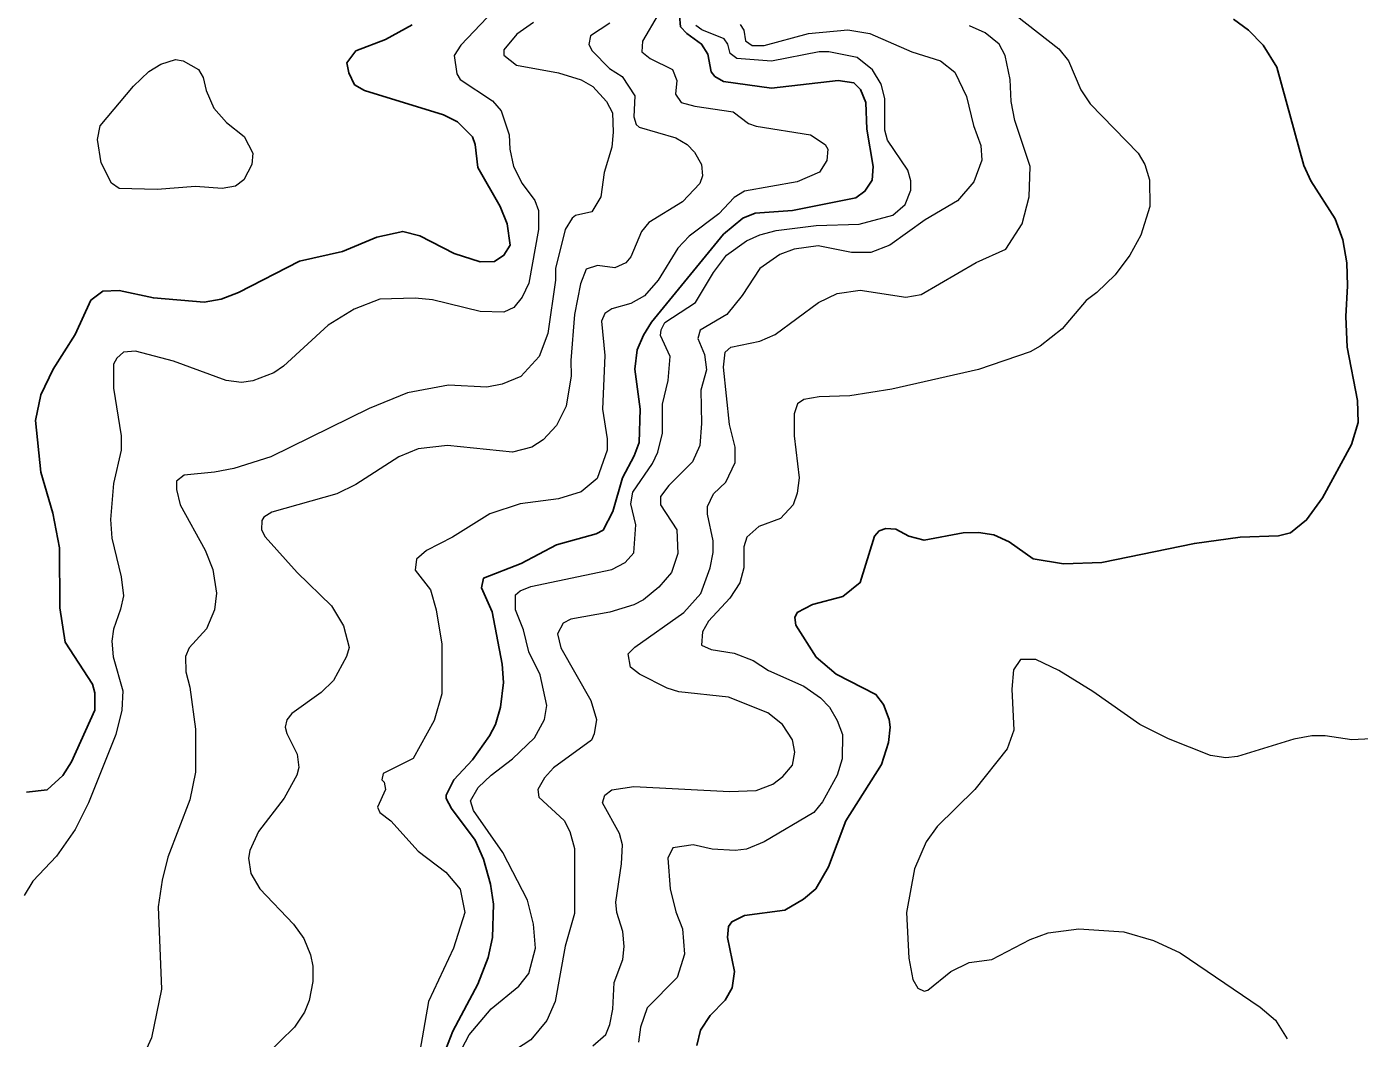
# Model space of a CAD drawing. Extents: x 265 to 291.4, y 7731.5 to 7759.6.
# Drawn here: x 268.956 to 271.176, y 7750.96 to 7752.645 of the extents above; entities that cross this region are included whole.
import ezdxf

# ---------------------------------------------------------------- set-up
doc = ezdxf.new("R2010")
doc.units = 0
doc.header["$LTSCALE"] = 0.032
doc.layers.add('1', color=7, linetype='Continuous', lineweight=25)
doc.layers.add('2', color=7, linetype='Continuous', lineweight=13)

msp = doc.modelspace()

# ---------------------------------------------------------------- linework, layer by layer
at = {"layer": '1'}
for points in [[(269.7448, 7752.3451), (269.7076, 7752.4104), (269.7036, 7752.4486), (269.6988, 7752.4613), (269.6741, 7752.486), (269.6503, 7752.4979), (269.519, 7752.5385), (269.5023, 7752.548), (269.4928, 7752.5679), (269.4896, 7752.5846), (269.5047, 7752.6045), (269.554, 7752.6236), (269.5986, 7752.6475)], [(270.044, 7752.6634), (270.0456, 7752.6443), (270.056, 7752.6331), (270.0806, 7752.6156), (270.091, 7752.599), (270.0965, 7752.5695), (270.1029, 7752.5616), (270.1172, 7752.5536), (270.1968, 7752.5425), (270.3082, 7752.5552), (270.3344, 7752.5512), (270.3455, 7752.5401), (270.3543, 7752.5186), (270.3559, 7752.4741), (270.3662, 7752.412), (270.3646, 7752.3889), (270.3527, 7752.3707), (270.3376, 7752.3595), (270.2318, 7752.3388), (270.1698, 7752.334), (270.1491, 7752.3261), (270.1172, 7752.299), (269.9971, 7752.1527), (269.9836, 7752.1312), (269.9732, 7752.1066), (269.9693, 7752.0747), (269.978, 7752.0079), (269.9764, 7751.9522), (269.9685, 7751.93), (269.9486, 7751.8934), (269.9327, 7751.8377), (269.9168, 7751.8066), (269.9049, 7751.8003), (269.8388, 7751.782), (269.78, 7751.751), (269.7171, 7751.7263), (269.7139, 7751.7104), (269.7314, 7751.6706), (269.7481, 7751.5831), (269.7505, 7751.5529), (269.7457, 7751.5115), (269.737, 7751.4829), (269.7274, 7751.4638), (269.6988, 7751.424), (269.6678, 7751.3906), (269.6551, 7751.3652), (269.6551, 7751.3596), (269.6638, 7751.3429), (269.7036, 7751.2904), (269.7171, 7751.2586), (269.729, 7751.2172), (269.7338, 7751.1838), (269.7322, 7751.1281), (269.7251, 7751.0947), (269.7076, 7751.0502), (269.6662, 7750.9722), (269.6503, 7750.9324)], [(271.1553, 7752.2513), (271.149, 7752.2895), (271.1362, 7752.3245), (271.0957, 7752.3882), (271.0837, 7752.4136), (271.0392, 7752.5775), (271.0161, 7752.6141), (270.9915, 7752.6387), (270.9668, 7752.657)], [(269.037, 7752.132), (269.0632, 7752.1893), (269.0831, 7752.2044), (269.1102, 7752.2052), (269.1674, 7752.1932), (269.2518, 7752.1861), (269.2804, 7752.1909), (269.309, 7752.202), (269.4109, 7752.2545), (269.4825, 7752.2704), (269.5397, 7752.2943), (269.5827, 7752.3038), (269.6113, 7752.2967), (269.6686, 7752.2672), (269.7116, 7752.2529), (269.7354, 7752.2537), (269.7513, 7752.264), (269.7616, 7752.2808), (269.7569, 7752.3166), (269.7448, 7752.3451)], [(271.1633, 7751.9491), (271.1744, 7751.9856), (271.1736, 7752.0222), (271.1561, 7752.1113), (271.1537, 7752.1622), (271.1569, 7752.2132), (271.1553, 7752.2513)], [(269.0107, 7751.7772), (268.9996, 7751.8345), (268.9797, 7751.9029), (268.9709, 7751.9888), (268.9797, 7752.0318), (269.0004, 7752.0747), (269.037, 7752.132)], [(270.0727, 7750.9483), (270.079, 7750.9738), (270.0949, 7750.9984), (270.1196, 7751.0239), (270.1315, 7751.0446), (270.1355, 7751.0716), (270.1236, 7751.1281), (270.1252, 7751.1464), (270.1307, 7751.1544), (270.1522, 7751.1647), (270.2191, 7751.1734), (270.2501, 7751.1917), (270.2708, 7751.2092), (270.2922, 7751.2458), (270.3209, 7751.3222), (270.3805, 7751.4161), (270.3917, 7751.4527), (270.3949, 7751.4781), (270.3933, 7751.4909), (270.3837, 7751.5163), (270.371, 7751.533), (270.305, 7751.5664), (270.2716, 7751.595), (270.2373, 7751.6484), (270.2358, 7751.6611), (270.2397, 7751.669), (270.2652, 7751.6825), (270.3161, 7751.6961), (270.3447, 7751.7191), (270.3686, 7751.7963), (270.3766, 7751.8051), (270.3877, 7751.809), (270.4044, 7751.8082), (270.4259, 7751.7963), (270.4514, 7751.7899), (270.5166, 7751.8019), (270.542, 7751.8027), (270.5675, 7751.7987), (270.593, 7751.7867), (270.6327, 7751.7589), (270.6836, 7751.7502), (270.7473, 7751.7525), (270.9016, 7751.7844), (270.978, 7751.7947), (271.0416, 7751.7971), (271.0615, 7751.8019), (271.0885, 7751.8233), (271.1148, 7751.86), (271.1633, 7751.9491)], [(268.9558, 7751.3699), (268.99, 7751.3739), (269.0163, 7751.3978), (269.0306, 7751.4208), (269.0696, 7751.5068), (269.0696, 7751.5354), (269.0656, 7751.5497), (269.0203, 7751.6197), (269.0115, 7751.677), (269.0107, 7751.7772)]]:
    msp.add_lwpolyline(points, dxfattribs=at)
at = {"layer": '2'}
for points in [[(269.7235, 7752.6602), (269.6797, 7752.6141), (269.6686, 7752.5966), (269.6726, 7752.5663), (269.6781, 7752.5568), (269.7322, 7752.521), (269.7465, 7752.5043), (269.7601, 7752.4645), (269.7609, 7752.4407), (269.7672, 7752.412), (269.7815, 7752.3834), (269.803, 7752.3555), (269.8086, 7752.3388), (269.8086, 7752.307), (269.7927, 7752.2179), (269.7815, 7752.1941), (269.768, 7752.1773), (269.7513, 7752.1694), (269.7116, 7752.1702), (269.632, 7752.1901), (269.6034, 7752.1925), (269.5445, 7752.1909), (269.5015, 7752.1742), (269.4586, 7752.1479), (269.3838, 7752.0795), (269.3679, 7752.0684), (269.3329, 7752.0548), (269.3138, 7752.0524), (269.2884, 7752.0556), (269.2009, 7752.0875), (269.1372, 7752.1042), (269.1173, 7752.1026), (269.1062, 7752.093), (269.1006, 7752.0827), (269.1006, 7752.0429), (269.1133, 7751.9634), (269.1133, 7751.9395), (269.1006, 7751.8838), (269.0958, 7751.8242), (269.0982, 7751.7931), (269.1133, 7751.7287), (269.1172, 7751.6972), (269.1126, 7751.6746), (269.1007, 7751.6415), (269.098, 7751.6216), (269.1, 7751.5957), (269.1165, 7751.5386), (269.1149, 7751.5068), (269.1046, 7751.4662), (269.0592, 7751.3524), (269.037, 7751.3079), (269.0059, 7751.2633), (268.9662, 7751.222), (268.9519, 7751.1981)], [(269.9279, 7752.6507), (269.8953, 7752.6292), (269.8929, 7752.6149), (269.8985, 7752.6045), (269.9271, 7752.5751), (269.9483, 7752.5615), (269.9693, 7752.5297), (269.9677, 7752.4948), (269.9717, 7752.482), (269.9764, 7752.4772), (270.0377, 7752.4597), (270.0568, 7752.4486), (270.0687, 7752.4359), (270.0806, 7752.4152), (270.0822, 7752.3961), (270.0775, 7752.3834), (270.0488, 7752.3531), (269.9924, 7752.3189), (269.9804, 7752.3038), (269.9629, 7752.2617), (269.9542, 7752.2513), (269.9359, 7752.2434), (269.9072, 7752.2473), (269.8882, 7752.241), (269.8786, 7752.2163), (269.8691, 7752.1654), (269.8627, 7752.0891), (269.8635, 7752.0636), (269.8547, 7752.0127), (269.8388, 7751.9809), (269.8166, 7751.957), (269.7975, 7751.9443), (269.7656, 7751.9363), (269.6575, 7751.9474), (269.6081, 7751.9419), (269.5763, 7751.9284), (269.5047, 7751.8822), (269.4729, 7751.8671), (269.3647, 7751.8361), (269.3512, 7751.8281), (269.348, 7751.8226), (269.3472, 7751.8067), (269.3536, 7751.7955), (269.4069, 7751.7359), (269.4642, 7751.6802), (269.484, 7751.6468), (269.4936, 7751.611), (269.4888, 7751.5959), (269.4673, 7751.5561), (269.4466, 7751.5362), (269.3981, 7751.5012), (269.3894, 7751.4908), (269.387, 7751.4781), (269.3894, 7751.4678), (269.4069, 7751.4336), (269.4093, 7751.4113), (269.4061, 7751.3986), (269.3854, 7751.3604), (269.3424, 7751.3047), (269.3281, 7751.2729), (269.3257, 7751.2602), (269.3297, 7751.2347), (269.3448, 7751.2093), (269.4005, 7751.1504), (269.418, 7751.1265), (269.4292, 7751.0995), (269.4331, 7751.0804), (269.4331, 7751.0549), (269.4268, 7751.0231), (269.4188, 7751.004), (269.4021, 7750.9786), (269.3544, 7750.9324)], [(270.0083, 7752.665), (269.982, 7752.6204), (269.9812, 7752.6029), (269.9947, 7752.5918), (270.0321, 7752.5735), (270.0393, 7752.5552), (270.0369, 7752.5321), (270.0464, 7752.5186), (270.0695, 7752.5122), (270.1332, 7752.5027), (270.1586, 7752.4836), (270.1713, 7752.4788), (270.262, 7752.4645), (270.2867, 7752.4486), (270.2907, 7752.4407), (270.2891, 7752.4216), (270.2771, 7752.4025), (270.2398, 7752.3866), (270.1523, 7752.3706), (270.1348, 7752.3603), (270.1093, 7752.3333), (270.06, 7752.2959), (270.0409, 7752.276), (270.0083, 7752.2227), (269.9852, 7752.1964), (269.9629, 7752.1837), (269.9311, 7752.175), (269.9192, 7752.167), (269.9136, 7752.1543), (269.9192, 7752.097), (269.9152, 7752.0079), (269.9231, 7751.9586), (269.9231, 7751.9395), (269.9064, 7751.8926), (269.8802, 7751.8703), (269.842, 7751.8584), (269.7784, 7751.8504), (269.7275, 7751.8337), (269.6654, 7751.7947), (269.6225, 7751.7724), (269.6057, 7751.7581), (269.6034, 7751.7398), (269.6288, 7751.7072), (269.6384, 7751.6738), (269.6479, 7751.6165), (269.6479, 7751.5338), (269.6352, 7751.4893), (269.6002, 7751.4264), (269.5501, 7751.401), (269.5477, 7751.3906), (269.5516, 7751.3866), (269.554, 7751.3747), (269.5405, 7751.3453), (269.5445, 7751.3365), (269.5628, 7751.3222), (269.6081, 7751.2721)], [(269.6638, 7750.9101), (269.6932, 7750.9658), (269.7298, 7751.0096), (269.776, 7751.047), (269.7927, 7751.0684), (269.8038, 7751.1106), (269.8006, 7751.1504), (269.7903, 7751.1902), (269.7497, 7751.2697), (269.7004, 7751.3397), (269.6956, 7751.3556), (269.7083, 7751.3779), (269.7298, 7751.3986), (269.7656, 7751.4256), (269.8022, 7751.4606), (269.8189, 7751.4909), (269.8229, 7751.5147), (269.8118, 7751.5656), (269.7927, 7751.6038), (269.7839, 7751.6404), (269.7704, 7751.6738), (269.7704, 7751.6985), (269.7784, 7751.7056), (269.7959, 7751.7128), (269.9311, 7751.7406), (269.9534, 7751.7526), (269.9677, 7751.7685), (269.9709, 7751.8154), (269.9629, 7751.8504), (269.9661, 7751.8695), (269.9987, 7751.9172), (270.0075, 7751.9363), (270.0154, 7751.9681), (270.0154, 7752.0159), (270.025, 7752.0556), (270.0281, 7752.0954), (270.0122, 7752.1304), (270.013, 7752.14), (270.0194, 7752.1519), (270.0703, 7752.1853), (270.1005, 7752.2354), (270.122, 7752.264), (270.1554, 7752.2879), (270.1777, 7752.2983), (270.2048, 7752.3054), (270.2716, 7752.3134), (270.3432, 7752.3158), (270.3989, 7752.3309), (270.4195, 7752.3484), (270.4291, 7752.3722), (270.4291, 7752.3882), (270.4243, 7752.4057), (270.3901, 7752.4558), (270.3861, 7752.4725), (270.3861, 7752.525), (270.3798, 7752.5488), (270.3654, 7752.5727), (270.34, 7752.5934), (270.2923, 7752.6029), (270.2763, 7752.6029), (270.1968, 7752.587), (270.1395, 7752.5918), (270.1284, 7752.5998), (270.1244, 7752.6157), (270.118, 7752.6244), (270.0807, 7752.6395), (270.0711, 7752.6467)], [(269.8006, 7752.6515), (269.7728, 7752.6324)], [(270.1451, 7752.6483), (270.1507, 7752.6387), (270.1538, 7752.6212), (270.165, 7752.6133), (270.1849, 7752.6133), (270.2588, 7752.6332), (270.3241, 7752.6395), (270.3607, 7752.6332), (270.4307, 7752.6029), (270.4784, 7752.5878), (270.5023, 7752.5687), (270.5221, 7752.5282), (270.5333, 7752.4804), (270.546, 7752.447), (270.5476, 7752.4224), (270.5341, 7752.3866), (270.507, 7752.3547), (270.4529, 7752.3229), (270.3941, 7752.2808), (270.3623, 7752.2688), (270.3304, 7752.2688), (270.2748, 7752.28), (270.235, 7752.2744), (270.2111, 7752.2656), (270.1777, 7752.2418), (270.1483, 7752.1972), (270.1228, 7752.1654), (270.0783, 7752.1392), (270.0743, 7752.1256), (270.0854, 7752.0986), (270.0886, 7752.0731), (270.0791, 7752.0397), (270.0806, 7751.9841), (270.0775, 7751.9475), (270.0655, 7751.9204), (270.0258, 7751.8806), (270.0122, 7751.8623), (270.0122, 7751.8488), (270.0393, 7751.8067), (270.0409, 7751.7677), (270.0305, 7751.7359), (270.0091, 7751.7112), (269.9836, 7751.6905), (269.9677, 7751.6818), (269.9279, 7751.6698), (269.8627, 7751.6579), (269.85, 7751.6515), (269.8404, 7751.634), (269.846, 7751.6102), (269.8961, 7751.5227), (269.9056, 7751.4909), (269.9017, 7751.467), (269.8969, 7751.4566), (269.8341, 7751.4105), (269.8189, 7751.3938), (269.8078, 7751.3747), (269.8094, 7751.362), (269.8515, 7751.323), (269.8611, 7751.3047), (269.8691, 7751.2761), (269.8691, 7751.1679), (269.8531, 7751.1138), (269.8364, 7751.0215), (269.8229, 7750.9897)], [(269.8993, 7750.9475), (269.9208, 7750.9666), (269.9279, 7750.9833), (269.9327, 7751.0088), (269.9351, 7751.0533), (269.9494, 7751.0915), (269.9518, 7751.113), (269.9494, 7751.1384), (269.9391, 7751.1695), (269.9375, 7751.187), (269.947, 7751.2506), (269.9486, 7751.2824), (269.9438, 7751.3015), (269.9152, 7751.3524), (269.9192, 7751.3652), (269.9311, 7751.3739), (269.9677, 7751.3795), (270.1268, 7751.3715), (270.1713, 7751.3731), (270.1992, 7751.3835), (270.2159, 7751.3962), (270.2318, 7751.4153), (270.2358, 7751.4368), (270.2318, 7751.4574), (270.2151, 7751.4829), (270.1912, 7751.502), (270.1252, 7751.5282), (270.0425, 7751.537), (270.0234, 7751.5433), (269.9772, 7751.5664), (269.9621, 7751.5784), (269.9581, 7751.6006), (269.9693, 7751.6118), (270.0512, 7751.669), (270.0791, 7751.7009), (270.095, 7751.7438), (270.0997, 7751.7693), (270.0997, 7751.7884), (270.0902, 7751.8329), (270.0902, 7751.8456), (270.1005, 7751.8671), (270.1212, 7751.8862), (270.1363, 7751.9188), (270.1363, 7751.9443), (270.1268, 7751.9825), (270.1172, 7752.0779), (270.1196, 7752.1026), (270.1292, 7752.1113), (270.1777, 7752.1209), (270.2032, 7752.132), (270.2755, 7752.1853), (270.3066, 7752.2004), (270.3448, 7752.206), (270.4211, 7752.1941), (270.4466, 7752.1988), (270.5381, 7752.2521), (270.5874, 7752.2744), (270.6144, 7752.3166), (270.6264, 7752.3611), (270.6279, 7752.412), (270.6025, 7752.4884), (270.5961, 7752.5202), (270.5945, 7752.5568), (270.5866, 7752.5966), (270.5762, 7752.6157), (270.5532, 7752.6347), (270.5269, 7752.6459)], [(270.6049, 7752.6634), (270.6757, 7752.6077), (270.6916, 7752.5878), (270.7123, 7752.5393), (270.7282, 7752.5162), (270.8077, 7752.4343), (270.8189, 7752.4152), (270.8268, 7752.3897), (270.8276, 7752.3452), (270.8125, 7752.2975), (270.7942, 7752.2641), (270.7695, 7752.2314), (270.7393, 7752.202), (270.721, 7752.1885), (270.6812, 7752.1416), (270.6447, 7752.1129), (270.628, 7752.1034), (270.542, 7752.0739), (270.3973, 7752.0413), (270.3273, 7752.0302), (270.2763, 7752.0286), (270.2509, 7752.0238), (270.2405, 7752.0167), (270.235, 7752), (270.235, 7751.9634), (270.2429, 7751.8934), (270.2397, 7751.8679), (270.2334, 7751.8488), (270.2119, 7751.8257), (270.1761, 7751.8122), (270.1562, 7751.7947), (270.1507, 7751.7788), (270.1507, 7751.7438), (270.1443, 7751.7184), (270.1276, 7751.6929), (270.0918, 7751.6547), (270.0822, 7751.6372), (270.0806, 7751.6149), (270.0966, 7751.6078), (270.1348, 7751.6014), (270.1666, 7751.5895), (270.192, 7751.5728), (270.2509, 7751.5465), (270.2787, 7751.5274), (270.2938, 7751.5115), (270.3066, 7751.4893), (270.3153, 7751.4662), (270.3145, 7751.4256), (270.3066, 7751.3986), (270.2819, 7751.354), (270.2676, 7751.3365), (270.1849, 7751.2872), (270.1554, 7751.2753), (270.1363, 7751.2729), (270.0982, 7751.2753), (270.0663, 7751.2824), (270.0329, 7751.2777), (270.0242, 7751.2602), (270.0281, 7751.2093), (270.0377, 7751.1711), (270.0488, 7751.1424), (270.052, 7751.1003), (270.0401, 7751.0613), (269.99, 7751.0112), (269.9788, 7750.9786), (269.9756, 7750.9539)], [(269.7728, 7752.6324), (269.7513, 7752.6061), (269.7513, 7752.5974), (269.772, 7752.5807), (269.842, 7752.5679), (269.8802, 7752.556), (269.8993, 7752.5449)], [(269.8993, 7752.5449), (269.9223, 7752.5202), (269.9319, 7752.5011), (269.9335, 7752.4693), (269.9311, 7752.4438), (269.9184, 7752.4017), (269.9128, 7752.3611), (269.8977, 7752.3364), (269.8707, 7752.3301), (269.8651, 7752.3261), (269.8531, 7752.307), (269.8372, 7752.2418), (269.8372, 7752.2227), (269.8245, 7752.1336), (269.8102, 7752.0954), (269.7792, 7752.062), (269.7481, 7752.0493), (269.7227, 7752.0445), (269.6591, 7752.0477), (269.5906, 7752.035), (269.527, 7752.0087), (269.3631, 7751.9284), (269.3011, 7751.9093), (269.2693, 7751.9029), (269.2184, 7751.8981), (269.2056, 7751.8878), (269.2056, 7751.8743), (269.212, 7751.8488), (269.2533, 7751.7732), (269.2661, 7751.7406), (269.2724, 7751.7017), (269.2693, 7751.6738), (269.2557, 7751.642), (269.2271, 7751.6102), (269.2207, 7751.5959), (269.2215, 7751.5704), (269.2279, 7751.5449), (269.2374, 7751.4749), (269.2374, 7751.4033), (269.2279, 7751.3572), (269.1913, 7751.2618), (269.1818, 7751.2236), (269.1754, 7751.179), (269.181, 7751.0422), (269.1643, 7750.9611), (269.1499, 7750.9292)], [(271.1959, 7751.459), (271.1641, 7751.4574), (271.1196, 7751.4638), (271.0973, 7751.4638), (271.0671, 7751.4582), (270.9732, 7751.4296), (270.9541, 7751.4272), (270.9286, 7751.4312), (270.8586, 7751.459), (270.8109, 7751.4829), (270.7322, 7751.5378), (270.6757, 7751.5728), (270.6375, 7751.5911), (270.612, 7751.5911), (270.6001, 7751.5736), (270.5977, 7751.5418), (270.6009, 7751.4734), (270.5898, 7751.4423), (270.5357, 7751.3747), (270.4728, 7751.3127), (270.4545, 7751.2872), (270.4354, 7751.2427), (270.4219, 7751.1695), (270.4259, 7751.0939), (270.4323, 7751.0581), (270.441, 7751.0438), (270.4514, 7751.039), (270.4577, 7751.0406), (270.4959, 7751.0716)], [(269.6081, 7751.2721), (269.6543, 7751.2371), (269.6781, 7751.2085), (269.6861, 7751.1695), (269.667, 7751.1106), (269.6256, 7751.0215), (269.6113, 7750.9388)], [(270.4959, 7751.0716), (270.5261, 7751.0867), (270.5643, 7751.0915), (270.628, 7751.1249), (270.6582, 7751.1361), (270.7091, 7751.1424), (270.7839, 7751.1376)], [(270.7839, 7751.1376), (270.8332, 7751.1233), (270.8777, 7751.1026), (271.0114, 7751.012), (271.0368, 7750.9905), (271.0559, 7750.9595)], [(269.8229, 7750.9897), (269.7959, 7750.9579), (269.7084, 7750.9006), (269.6734, 7750.868), (269.6614, 7750.8513), (269.6447, 7750.8131), (269.6177, 7750.724)]]:
    msp.add_lwpolyline(points, dxfattribs=at)
msp.add_lwpolyline([(269.0804, 7752.418), (269.0744, 7752.4566), (269.0783, 7752.4796), (269.134, 7752.5457), (269.1595, 7752.5703), (269.1794, 7752.5822), (269.204, 7752.5902), (269.2168, 7752.5878), (269.2422, 7752.5735), (269.2502, 7752.56), (269.2549, 7752.5385), (269.2677, 7752.5091), (269.2891, 7752.4852), (269.3186, 7752.4621), (269.3329, 7752.4343), (269.3313, 7752.4152), (269.3178, 7752.3897), (269.3043, 7752.3794), (269.282, 7752.3754), (269.2374, 7752.3786), (269.1738, 7752.3738), (269.1102, 7752.3754), (269.0974, 7752.3842)], close=True, dxfattribs=at)

doc.saveas('drawing.dxf')
